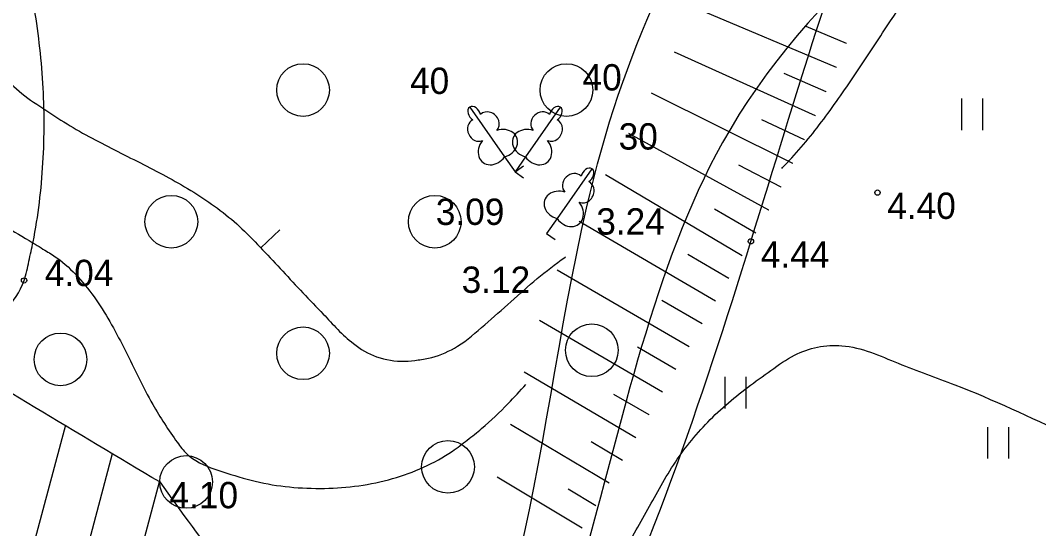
# Model space of a CAD drawing. Extents: x 519536 to 519949, y 326041 to 326519.
# Drawn here: x 519637.13 to 519656.46, y 326384.17 to 326393.82 of the extents above; entities that cross this region are included whole.
import ezdxf

# ---------------------------------------------------------------- set-up
doc = ezdxf.new("R2010")
doc.units = 0
for name, color, linetype in [('RELJ_AATZ_####_TKST_#', 7, 'Continuous'), ('RELJ_ELEM_####_####_#', 7, 'Continuous'), ('RELJ_HORZ_PAMT_####_#', 7, 'Continuous'), ('RELJ_HORZ_RESN_####_#', 7, 'Continuous'), ('RELJ_NOGA_####_####_#', 7, 'Continuous'), ('RELJ_NOGL_####_####_#', 7, 'Continuous'), ('TERT_DIAM_####_TKST_#', 7, 'Continuous'), ('TERT_ELEM_####_####_#', 7, 'Continuous'), ('TERT_KONT_####_####_#', 7, 'Continuous')]:
    doc.layers.add(name, color=color, linetype=linetype)

msp = doc.modelspace()

# ---------------------------------------------------------------- linework, layer by layer
at = {"layer": 'RELJ_ELEM_####_####_#'}
for centre in [(519653.405, 326390.552), (519651.003, 326389.626), (519637.205, 326388.884)]:
    msp.add_circle(centre, 0.05, dxfattribs=at)
at = {"layer": 'RELJ_HORZ_PAMT_####_#'}
msp.add_line((519642.061, 326389.846), (519641.699, 326389.502), dxfattribs=at)
for points in [[(519634.959, 326396.726), (519635.27, 326396.007), (519635.709, 326395.026), (519636.217, 326393.916), (519636.488, 326393.368), (519636.789, 326392.829), (519637.163, 326392.433), (519637.619, 326392.117), (519638.078, 326391.821), (519638.556, 326391.553), (519639.534, 326391.053), (519640.484, 326390.522), (519641.341, 326389.865), (519641.733, 326389.465), (519642.116, 326389.058), (519642.497, 326388.65), (519642.883, 326388.246), (519643.457, 326387.684), (519643.897, 326387.435), (519644.43, 326387.35), (519644.687, 326387.374), (519644.944, 326387.423), (519645.434, 326387.635), (519645.95, 326388.042), (519646.447, 326388.48), (519646.946, 326388.918), (519647.469, 326389.321), (519647.489, 326389.335)], [(519645.113, 326380.427), (519645.346, 326380.483), (519645.975, 326380.684), (519646.793, 326381.18), (519647.446, 326381.851), (519648.477, 326383.527), (519648.984, 326384.426), (519649.237, 326384.877), (519649.497, 326385.324), (519650.138, 326386.146), (519650.938, 326386.852), (519651.383, 326387.175), (519651.83, 326387.466), (519652.729, 326387.645), (519653.8, 326387.311), (519654.871, 326386.904), (519657.011, 326385.952), (519659.155, 326384.951), (519660.229, 326384.485), (519661.305, 326384.067), (519663.623, 326383.243), (519664.796, 326382.875), (519665.984, 326382.554), (519666.875, 326382.387), (519667.774, 326382.257), (519669.587, 326382.105), (519671.035, 326382.078)]]:
    msp.add_spline(points, degree=3, dxfattribs=at)
at = {"layer": 'RELJ_HORZ_RESN_####_#'}
for points in [[(519651.586, 326391.007), (519651.731, 326391.16), (519652.424, 326392.002), (519653.05, 326392.903), (519653.654, 326393.816), (519655.537, 326396.623), (519657.398, 326399.442), (519657.707, 326399.931), (519658.325, 326400.782), (519658.673, 326401.181), (519659.052, 326401.564), (519659.888, 326402.162), (519660.254, 326402.351)], [(519634.429, 326393.594), (519635.128, 326392.068), (519635.536, 326391.329), (519635.765, 326390.97), (519636.015, 326390.619), (519636.757, 326389.974), (519637.302, 326389.641)], [(519637.302, 326389.641), (519637.601, 326389.457), (519637.825, 326389.315), (519638.233, 326388.946), (519638.572, 326388.518), (519639.127, 326387.547), (519639.648, 326386.529), (519640.113, 326385.81), (519640.296, 326385.589), (519640.402, 326385.504), (519640.975, 326385.251), (519641.594, 326385.07), (519642.906, 326384.936), (519644.199, 326385.12), (519645.335, 326385.644), (519645.619, 326385.853), (519645.891, 326386.071), (519646.394, 326386.546), (519646.73, 326386.908)]]:
    msp.add_spline(points, degree=3, dxfattribs=at)
at = {"layer": 'RELJ_NOGA_####_####_#'}
for p, q in [((519652.627, 326392.925), (519650.011, 326394.032)), ((519652.819, 326393.386), (519652.049, 326393.705)), ((519652.819, 326393.386), (519652.819, 326393.386)), ((519652.227, 326392.008), (519649.549, 326393.217)), ((519652.627, 326392.925), (519652.626, 326392.925)), ((519652.43, 326392.465), (519651.634, 326392.812)), ((519651.801, 326391.103), (519649.113, 326392.439)), ((519652.43, 326392.465), (519652.429, 326392.465)), ((519652.018, 326391.554), (519651.211, 326391.934)), ((519652.227, 326392.008), (519652.226, 326392.008)), ((519651.34, 326390.216), (519648.686, 326391.673)), ((519652.018, 326391.554), (519652.018, 326391.554)), ((519651.576, 326390.657), (519650.772, 326391.075)), ((519651.801, 326391.103), (519651.8, 326391.104)), ((519650.839, 326389.35), (519648.243, 326390.888)), ((519651.576, 326390.657), (519651.575, 326390.657)), ((519651.094, 326389.781), (519650.31, 326390.238)), ((519651.34, 326390.216), (519651.339, 326390.216)), ((519650.332, 326388.489), (519647.744, 326390.006)), ((519651.094, 326389.781), (519651.094, 326389.781)), ((519650.585, 326388.92), (519649.807, 326389.377)), ((519650.839, 326389.35), (519650.839, 326389.351)), ((519649.828, 326387.625), (519647.327, 326389.082)), ((519650.585, 326388.92), (519650.585, 326388.92)), ((519650.08, 326388.057), (519649.313, 326388.505)), ((519650.332, 326388.489), (519650.331, 326388.489)), ((519649.325, 326386.761), (519646.99, 326388.122)), ((519650.08, 326388.057), (519650.08, 326388.057)), ((519649.576, 326387.193), (519648.849, 326387.617)), ((519649.828, 326387.625), (519649.827, 326387.625)), ((519648.82, 326385.897), (519646.701, 326387.141)), ((519649.576, 326387.193), (519649.576, 326387.193)), ((519649.073, 326386.329), (519648.403, 326386.72)), ((519649.325, 326386.761), (519649.324, 326386.761)), ((519649.073, 326386.329), (519649.073, 326386.329)), ((519636.87, 326381.924), (519637.996, 326386.141)), ((519648.313, 326385.036), (519646.438, 326386.146)), ((519648.567, 326385.466), (519647.967, 326385.82)), ((519648.82, 326385.897), (519648.82, 326385.898)), ((519637.836, 326381.666), (519638.886, 326385.6)), ((519648.567, 326385.466), (519648.567, 326385.466)), ((519647.8, 326384.177), (519646.183, 326385.151)), ((519638.802, 326381.408), (519639.777, 326385.059)), ((519648.313, 326385.036), (519648.312, 326385.036)), ((519648.057, 326384.606), (519647.534, 326384.92)), ((519648.057, 326384.606), (519648.057, 326384.606)), ((519647.8, 326384.177), (519647.799, 326384.178))]:
    msp.add_line(p, q, dxfattribs=at)
msp.add_spline([(519633.005, 326382.956), (519639.907, 326381.113), (519643.418, 326377.883), (519651.003, 326389.626), (519657.231, 326401.681), (519665.468, 326403.519), (519679.321, 326396.739), (519683.853, 326390.018), (519690.141, 326388.505), (519700.416, 326393.799)], degree=3, dxfattribs=at)
at = {"layer": 'RELJ_NOGL_####_####_#'}
for points in [[(519639.78, 326385.057), (519635.066, 326387.921), (519634.587, 326388.237), (519634.136, 326388.582), (519633.316, 326389.356), (519631.981, 326391.198), (519630.325, 326395.728), (519629.637, 326400.761), (519629.512, 326403.233), (519629.479, 326404.416), (519629.457, 326405.549), (519629.477, 326405.987), (519629.564, 326406.426), (519629.73, 326406.864), (519629.848, 326407.083), (519629.99, 326407.301), (519630.588, 326407.948), (519631.268, 326408.392), (519632.778, 326408.92), (519634.326, 326409.392), (519635.055, 326409.764), (519635.398, 326410.013), (519635.722, 326410.313), (519636.632, 326411.369), (519637.192, 326412.438), (519636.96, 326413.387), (519636.101, 326414.338), (519635.165, 326415.292), (519634.839, 326415.771), (519634.7, 326416.251), (519634.686, 326416.648), (519634.686, 326417.075), (519634.754, 326417.984), (519634.953, 326418.909), (519635.336, 326419.778)], [(519639.78, 326385.057), (519642.535, 326381.732), (519643.997, 326380.646), (519647.881, 326390.255), (519656.007, 326401.958), (519665.234, 326406.681), (519680.265, 326397.515), (519685.71, 326391.104), (519688.362, 326390.219), (519691.184, 326390.387)]]:
    msp.add_spline(points, degree=3, dxfattribs=at)
at = {"layer": 'TERT_ELEM_####_####_#'}
for p, q in [((519655.007, 326391.738), (519655.007, 326392.338)), ((519655.407, 326391.738), (519655.407, 326392.338)), ((519646.325, 326391.23), (519646.524, 326390.946)), ((519646.723, 326391.23), (519646.524, 326390.946)), ((519646.524, 326390.946), (519646.688, 326391.061)), ((519646.524, 326390.946), (519646.688, 326390.831)), ((519647.324, 326390.058), (519647.125, 326389.774)), ((519647.125, 326389.774), (519647.289, 326389.659)), ((519650.511, 326386.453), (519650.511, 326387.053)), ((519650.911, 326386.453), (519650.911, 326387.053)), ((519655.5, 326385.5), (519655.5, 326386.1)), ((519655.9, 326385.5), (519655.9, 326386.1))]:
    msp.add_line(p, q, dxfattribs=at)
for points in [[(519645.664, 326392.175), (519646.325, 326391.23)], [(519647.384, 326392.175), (519646.723, 326391.23)], [(519645.87, 326392.036), (519645.869, 326392.036)], [(519647.324, 326391.933), (519647.324, 326391.934)], [(519647.985, 326391.003), (519647.324, 326390.058)], [(519647.925, 326390.761), (519647.925, 326390.762)]]:
    msp.add_lwpolyline(points, dxfattribs=at)
for centre in [(519642.5, 326392.5), (519647.5, 326392.5), (519640, 326390), (519645, 326390), (519647.982, 326387.558), (519637.896, 326387.385), (519642.5, 326387.5), (519645.252, 326385.344), (519640.28, 326385.057)]:
    msp.add_circle(centre, 0.5, dxfattribs=at)
for centre, major_axis, ratio, start_param, end_param in [((519645.75, 326392.052), (0.086, -0.123), 0.707107, 3.14537, 5.287485), ((519645.749, 326392.052), (0.086, -0.123), 0.707107, 0.995701, 3.137816), ((519646.024, 326391.884), (0.154, -0.152), 0.861323, 6.283185, 9.424778), ((519647.024, 326391.884), (-0.154, -0.152), 0.861323, 3.141593, 6.283185), ((519647.299, 326392.052), (-0.086, -0.123), 0.707107, 3.14537, 5.287485), ((519647.298, 326392.052), (-0.086, -0.123), 0.707107, 0.995701, 3.137816), ((519645.814, 326391.737), (0.09, -0.196), 0.861323, 3.141593, 6.283185), ((519647.234, 326391.737), (-0.09, -0.196), 0.861323, 6.283185, 9.424778), ((519646.257, 326391.483), (-0.306, -0.098), 0.814445, 1.531171, 4.712389), ((519646.791, 326391.483), (0.306, -0.098), 0.814445, 1.570796, 4.752015), ((519646.111, 326391.38), (0.197, 0.254), 0.814445, 1.570796, 4.752015), ((519646.937, 326391.38), (-0.197, 0.254), 0.814445, 1.531171, 4.712389), ((519647.9, 326390.88), (-0.086, -0.123), 0.707107, 3.14537, 5.287485), ((519647.899, 326390.88), (-0.086, -0.123), 0.707107, 0.995701, 3.137816), ((519647.625, 326390.712), (-0.154, -0.152), 0.861323, 3.141593, 6.283185), ((519647.835, 326390.565), (-0.09, -0.196), 0.861323, 6.283185, 9.424778), ((519647.392, 326390.311), (0.306, -0.098), 0.814445, 1.570796, 4.752015), ((519647.538, 326390.208), (-0.197, 0.254), 0.814445, 1.531171, 4.712389)]:
    msp.add_ellipse(centre, major_axis=major_axis, ratio=ratio, start_param=start_param, end_param=end_param, dxfattribs=at)
at = {"layer": 'TERT_KONT_####_####_#'}
for points in [[(519617.458, 326408.853), (519614.406, 326408.421), (519613.425, 326408.287), (519612.935, 326408.209), (519612.691, 326408.164), (519612.446, 326408.112), (519612.195, 326407.934), (519612.05, 326407.611), (519611.983, 326407.242), (519611.962, 326406.931), (519612.022, 326406.495), (519612.212, 326406.065), (519612.91, 326405.218), (519615.027, 326403.551), (519617.072, 326401.861), (519617.681, 326400.987), (519617.806, 326400.081), (519617.632, 326399.669), (519617.334, 326399.244), (519617.028, 326398.808), (519616.827, 326398.364), (519616.67, 326397.679), (519616.553, 326396.945), (519616.589, 326395.862), (519616.631, 326395.694), (519616.687, 326395.531), (519617.235, 326394.482), (519617.976, 326393.521), (519619.807, 326391.769), (519621.72, 326390.081), (519622.563, 326389.2), (519623.255, 326388.264), (519623.656, 326387.3), (519623.912, 326386.211), (519624.184, 326385.124), (519624.631, 326384.166), (519625.267, 326383.787), (519626.155, 326383.728), (519627.059, 326383.732), (519627.444, 326383.678), (519627.746, 326383.543), (519628.081, 326382.913), (519628.235, 326381.979), (519628.375, 326381.094), (519628.493, 326380.782), (519628.671, 326380.615), (519628.921, 326380.569), (519629.257, 326380.576), (519630.055, 326380.748), (519630.805, 326381.127), (519631.246, 326381.713), (519631.293, 326381.95), (519631.303, 326382.19), (519631.26, 326382.673), (519631.202, 326383.156), (519631.2, 326383.513), (519631.215, 326383.631), (519631.33, 326384.243), (519631.478, 326384.85), (519631.668, 326385.449), (519631.908, 326386.037), (519633.023, 326386.993), (519634.679, 326387.43), (519636.274, 326387.881), (519637.205, 326388.884), (519637.297, 326389.248), (519637.376, 326389.616), (519637.495, 326390.362), (519637.585, 326391.875), (519637.494, 326393.388), (519637.245, 326394.868), (519636.946, 326396.104), (519636.617, 326397.338), (519636.287, 326398.572), (519635.986, 326399.809), (519635.636, 326401.492), (519635.353, 326403.202), (519635.177, 326404.912), (519635.14, 326405.758), (519635.137, 326406.178), (519635.144, 326406.594), (519635.346, 326407.323), (519635.839, 326407.935), (519637.329, 326408.962), (519638.871, 326409.997), (519639.43, 326410.617), (519639.723, 326411.359), (519641.003, 326419.41)], [(519656.276, 326418.415), (519657.694, 326417.286), (519658.907, 326416.161), (519659.485, 326415.554), (519660.042, 326414.916), (519660.292, 326414.538), (519660.452, 326414.128), (519660.507, 326413.905), (519660.548, 326413.68), (519660.55, 326413.232), (519660.23, 326411.271), (519659.915, 326409.343), (519659.92, 326408.916), (519659.963, 326408.702), (519660.02, 326408.488), (519660.089, 326408.29), (519660.184, 326408.105), (519660.44, 326407.758), (519669.963, 326403.559), (519684.467, 326393.28), (519688.263, 326389.935), (519687.074, 326387.624)], [(519657.62, 326398.43), (519650.463, 326391.501), (519643.964, 326376.852), (519640.6, 326375.326)]]:
    msp.add_spline(points, degree=3, dxfattribs=at)

# ---------------------------------------------------------------- texts
at = {"layer": 'RELJ_AATZ_####_TKST_#'}
for s, p in [(' 4.40', (519653.405, 326390.052)), ('3.09', (519645.021, 326389.938)), (' 3.24', (519647.881, 326389.755)), (' 4.44', (519651.003, 326389.126)), ('4.04', (519637.598, 326388.777)), ('3.12', (519645.511, 326388.648)), (' 4.10', (519639.78, 326384.557))]:
    msp.add_text(s, height=0.5, dxfattribs=at).set_placement(p)
at = {"layer": 'TERT_DIAM_####_TKST_#'}
for s, p in [('40', (519644.532, 326392.425)), ('40', (519647.806, 326392.491)), ('30', (519648.492, 326391.369))]:
    msp.add_text(s, height=0.5, dxfattribs=at).set_placement(p)

doc.saveas('drawing.dxf')
